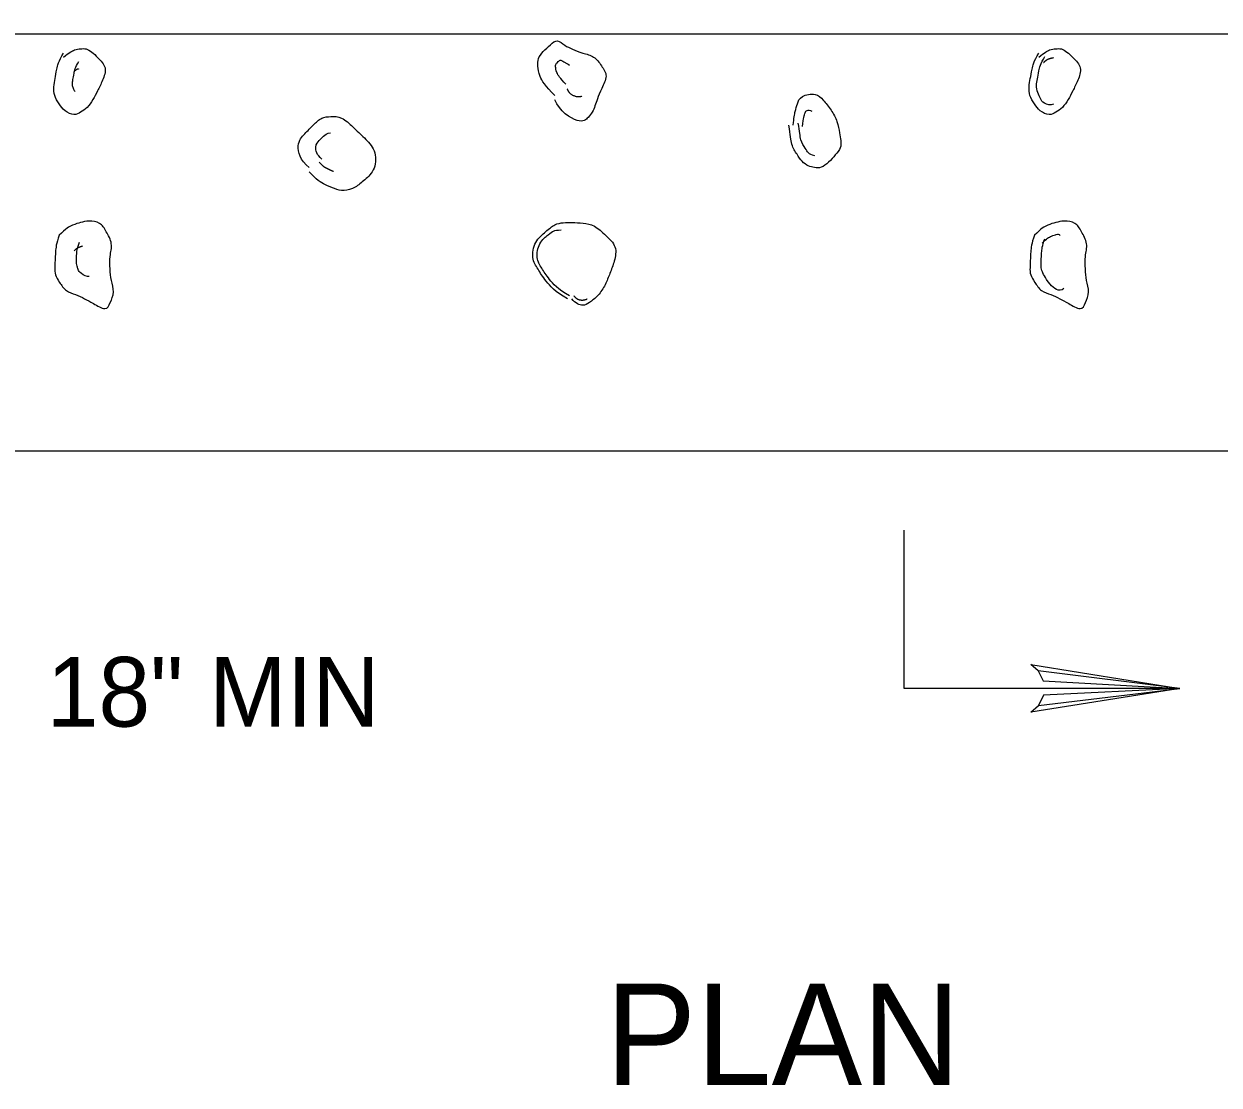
# Model space of a CAD drawing. Extents: x 636183 to 639890, y 299162 to 300538.
# Drawn here: x 638329 to 638380.5, y 300140.1 to 300185.8 of the extents above; entities that cross this region are included whole.
import ezdxf

# ---------------------------------------------------------------- set-up
doc = ezdxf.new("R2010")
doc.units = 0
doc.layers.add('Default', color=7, linetype='Continuous')

msp = doc.modelspace()

# ---------------------------------------------------------------- linework, layer by layer
at = {"layer": 'Default'}
for p, q in [((638366.895, 300163.959), (638366.895, 300157.159)), ((638366.895, 300157.159), (638378.787, 300157.159))]:
    msp.add_line(p, q, dxfattribs=at)
for points in [[(638276.121, 300212.959), (638276.121, 300185.325), (638439.159, 300185.325), (638439.159, 300212.959), (638276.121, 300212.959)], [(638276.121, 300167.363), (638276.121, 300185.325), (638439.159, 300185.325), (638439.159, 300167.363), (638276.121, 300167.363)], [(638372.68, 300157.911), (638372.907, 300157.47), (638378.783, 300157.145), (638372.68, 300157.911), (638372.367, 300158.179), (638378.783, 300157.145), (638372.912, 300156.855), (638372.698, 300156.418), (638378.783, 300157.145), (638372.367, 300156.126), (638372.698, 300156.418)]]:
    msp.add_lwpolyline(points, dxfattribs=at)
for points, degree in [([(638351.869, 300182.677), (638351.456, 300183.091), (638351.165, 300183.53), (638351.142, 300183.955), (638351.125, 300184.262), (638351.357, 300184.576), (638351.687, 300184.867), (638351.977, 300185.121), (638352.306, 300184.809), (638352.599, 300184.685), (638353.063, 300184.489), (638353.576, 300184.382), (638353.877, 300183.955), (638354.178, 300183.528), (638353.866, 300182.969), (638353.695, 300182.495), (638353.601, 300182.232), (638353.495, 300181.948), (638353.329, 300181.765), (638352.998, 300181.398), (638352.086, 300181.983), (638351.869, 300182.495)], 3), ([(638330.709, 300184.319), (638330.952, 300184.535), (638331.196, 300184.663), (638331.439, 300184.685), (638331.682, 300184.707), (638331.925, 300184.561), (638332.169, 300184.319), (638332.603, 300183.886), (638332.395, 300183.312), (638332.169, 300182.861), (638331.987, 300182.499), (638331.735, 300182.135), (638331.439, 300181.949), (638331.19, 300181.793), (638330.734, 300181.997), (638330.527, 300182.313), (638330.293, 300182.67), (638330.281, 300183.053), (638330.345, 300183.407), (638330.411, 300183.775), (638330.494, 300184.149), (638330.709, 300184.501)], 3), ([(638372.712, 300184.319), (638372.955, 300184.535), (638373.199, 300184.663), (638373.442, 300184.685), (638373.685, 300184.707), (638373.929, 300184.561), (638374.172, 300184.319), (638374.606, 300183.886), (638374.399, 300183.312), (638374.172, 300182.861), (638373.99, 300182.499), (638373.739, 300182.135), (638373.442, 300181.949), (638373.193, 300181.793), (638372.737, 300181.997), (638372.53, 300182.313), (638372.296, 300182.67), (638372.284, 300183.053), (638372.348, 300183.407), (638372.415, 300183.775), (638372.498, 300184.149), (638372.712, 300184.501)], 3), ([(638373.35, 300182.304), (638373.216, 300182.233), (638372.892, 300182.332), (638372.795, 300182.525), (638372.653, 300182.806), (638372.602, 300183.106), (638372.652, 300183.384), (638372.712, 300183.711), (638372.786, 300184.043), (638372.977, 300184.356)], 3), ([(638331.204, 300182.843), (638331.201, 300182.843), (638331.194, 300182.843), (638331.192, 300182.847), (638331.113, 300183.011), (638331.081, 300183.185), (638331.11, 300183.347), (638331.157, 300183.612), (638331.215, 300183.881), (638331.37, 300184.135)], 3), ([(638352.351, 300183.158), (638352.096, 300183.415), (638351.917, 300183.684), (638351.902, 300183.946), (638351.898, 300184.008), (638351.945, 300184.072), (638352.012, 300184.132), (638352.124, 300184.233), (638352.256, 300184.113), (638352.367, 300184.063), (638352.413, 300184.042), (638352.457, 300184.033), (638352.498, 300183.987)], 3), ([(638372.915, 300184.091), (638373.047, 300184.219), (638373.202, 300184.279), (638373.35, 300184.307)], 2), ([(638331.218, 300183.743), (638331.25, 300183.785), (638331.323, 300183.837), (638331.356, 300183.812)], 2), ([(638353.037, 300182.645), (638352.891, 300182.579), (638352.492, 300182.739), (638352.406, 300182.96)], 2), ([(638362.133, 300181.401), (638362.166, 300181.709), (638362.218, 300182.012), (638362.315, 300182.313), (638362.431, 300182.672), (638363.154, 300182.788), (638363.409, 300182.495), (638363.784, 300182.063), (638364.052, 300181.554), (638364.139, 300181.035), (638364.188, 300180.739), (638364.206, 300180.417), (638363.957, 300180.123), (638363.672, 300179.788), (638363.338, 300179.537), (638363.045, 300179.577), (638362.794, 300179.611), (638362.505, 300179.833), (638362.315, 300180.123), (638362.037, 300180.545), (638362.026, 300180.964), (638361.951, 300181.401)], 3), ([(638341.29, 300179.577), (638340.892, 300179.887), (638340.711, 300180.616), (638341.108, 300181.035), (638341.464, 300181.41), (638341.834, 300181.751), (638342.202, 300181.765), (638342.684, 300181.784), (638343.184, 300181.319), (638343.662, 300180.853), (638344.169, 300180.36), (638344.169, 300179.477), (638343.662, 300179.029), (638343.293, 300178.703), (638342.766, 300178.526), (638342.384, 300178.665), (638342.006, 300178.804), (638341.597, 300179.035), (638341.29, 300179.395)], 3), ([(638362.541, 300181.339), (638362.563, 300181.547), (638362.59, 300181.751), (638362.665, 300181.954), (638362.698, 300182.043), (638362.865, 300182.055), (638362.939, 300181.998)], 3), ([(638363.063, 300180.079), (638362.929, 300180.099), (638362.774, 300180.215), (638362.674, 300180.369), (638362.435, 300180.74), (638362.42, 300181.107), (638362.354, 300181.491)], 3), ([(638341.836, 300179.941), (638341.615, 300180.113), (638341.514, 300180.517), (638341.735, 300180.749), (638341.89, 300180.913), (638342.051, 300181.061), (638342.211, 300181.067)], 3), ([(638342.336, 300179.402), (638342.122, 300179.5), (638341.891, 300179.612), (638341.723, 300179.812)], 2), ([(638330.527, 300176.657), (638330.794, 300176.943), (638331.126, 300177.118), (638331.439, 300177.205), (638331.779, 300177.3), (638332.316, 300177.22), (638332.535, 300176.839), (638332.848, 300176.295), (638332.684, 300175.747), (638332.717, 300175.2), (638332.746, 300174.715), (638332.917, 300174.218), (638332.717, 300173.74), (638332.565, 300173.377), (638331.953, 300173.755), (638331.623, 300173.922), (638331.231, 300174.119), (638330.808, 300174.224), (638330.527, 300174.652), (638330.328, 300174.954), (638330.33, 300175.258), (638330.345, 300175.564), (638330.362, 300175.928), (638330.391, 300176.294), (638330.527, 300176.657)], 3), ([(638352.417, 300173.922), (638351.875, 300174.231), (638351.445, 300174.723), (638351.142, 300175.2), (638350.859, 300175.643), (638350.98, 300176.398), (638351.505, 300176.839), (638351.866, 300177.142), (638352.237, 300177.214), (638352.599, 300177.205), (638353.089, 300177.194), (638353.58, 300177.103), (638354.059, 300176.657), (638354.567, 300176.185), (638354.44, 300175.525), (638354.241, 300175.015), (638354.053, 300174.532), (638353.751, 300174.044), (638353.329, 300173.74), (638353.127, 300173.594), (638352.76, 300173.711), (638352.599, 300173.922)], 3), ([(638372.53, 300176.657), (638372.797, 300176.943), (638373.129, 300177.118), (638373.442, 300177.205), (638373.782, 300177.3), (638374.319, 300177.22), (638374.538, 300176.839), (638374.851, 300176.295), (638374.687, 300175.747), (638374.72, 300175.2), (638374.749, 300174.715), (638374.92, 300174.218), (638374.72, 300173.74), (638374.568, 300173.377), (638373.956, 300173.755), (638373.626, 300173.922), (638373.234, 300174.119), (638372.812, 300174.224), (638372.53, 300174.652), (638372.331, 300174.954), (638372.334, 300175.258), (638372.348, 300175.564), (638372.366, 300175.928), (638372.395, 300176.294), (638372.53, 300176.657)], 3), ([(638352.505, 300174.048), (638351.996, 300174.338), (638351.591, 300174.799), (638351.305, 300175.246), (638351.05, 300175.645), (638351.168, 300176.347), (638351.634, 300176.724), (638351.8, 300176.858), (638351.973, 300176.879), (638352.146, 300176.895)], 3), ([(638372.859, 300176.317), (638373.046, 300176.516), (638373.277, 300176.642), (638373.497, 300176.699), (638373.541, 300176.71), (638373.596, 300176.696), (638373.638, 300176.653)], 3), ([(638331.172, 300175.99), (638331.271, 300176.098), (638331.401, 300176.156), (638331.522, 300176.199)], 2), ([(638331.812, 300174.88), (638331.728, 300174.872), (638331.411, 300175.01), (638331.34, 300175.195), (638331.291, 300175.322), (638331.258, 300175.449), (638331.264, 300175.577), (638331.277, 300175.839), (638331.298, 300176.102), (638331.395, 300176.363)], 3), ([(638373.799, 300174.361), (638373.574, 300174.174), (638373.126, 300174.596), (638372.947, 300174.93), (638372.833, 300175.143), (638372.808, 300175.356), (638372.818, 300175.57), (638372.833, 300175.882), (638372.858, 300176.197), (638372.975, 300176.508)], 3), ([(638353.267, 300173.91), (638353.121, 300173.837), (638352.813, 300173.886), (638352.701, 300174.051)], 2)]:
    msp.add_open_spline(points, degree=degree, dxfattribs=at)

# ---------------------------------------------------------------- texts
for s, height, p in [('18" MIN', 2.998, (638329.984, 300155.506)), ('PLAN', 4.3721, (638354.058, 300140.073))]:
    msp.add_text(s, height=height, dxfattribs=at).set_placement(p)

doc.saveas('drawing.dxf')
